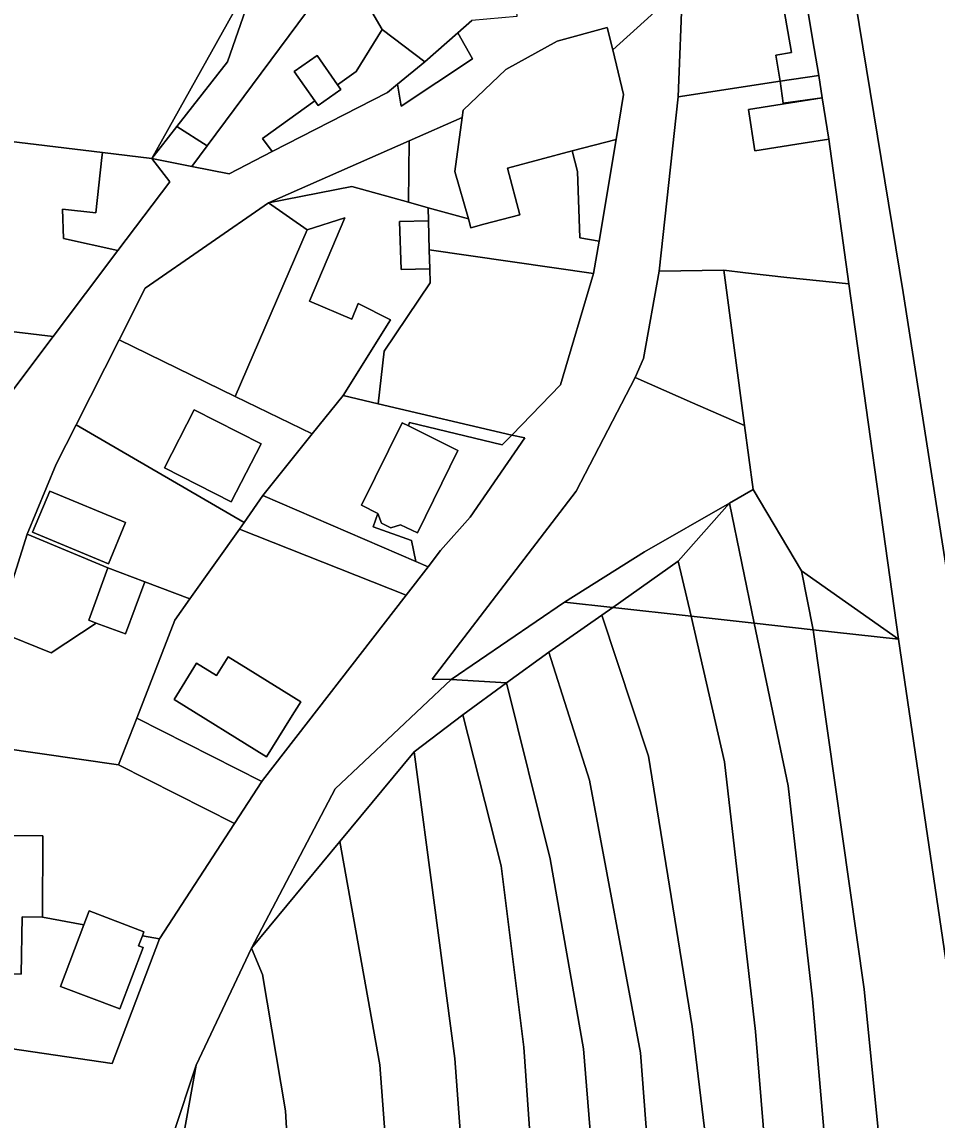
# Model space of a CAD drawing. Extents: x -502026 to -497664, y -1143484 to -1138019.
# Drawn here: x -498648.9 to -498516.2, y -1140885.3 to -1140726.1 of the extents above; entities that cross this region are included whole.
import ezdxf

# ---------------------------------------------------------------- set-up
doc = ezdxf.new("R2010")
doc.units = 0
for name, color, linetype in [('25', 7, 'Continuous'), ('37', 7, 'Continuous'), ('55', 7, 'Continuous'), ('7', 7, 'Continuous')]:
    doc.layers.add(name, color=color, linetype=linetype)

msp = doc.modelspace()

# ---------------------------------------------------------------- linework, layer by layer
at = {"layer": '25'}
for points in [[(-498579, -1140688.59), (-498578.03, -1140705.89), (-498578.27, -1140705.9), (-498581.37, -1140706.08), (-498583.99, -1140713.56), (-498583.91, -1140714.7), (-498590.11, -1140715.22), (-498589.49, -1140723.1), (-498577.91, -1140722.24), (-498577.37, -1140722.23), (-498577.09, -1140725.34), (-498583.65, -1140725.93), (-498585.66, -1140727.69), (-498590.47, -1140731.91), (-498596.64, -1140727.23), (-498602.32, -1140717.49), (-498608.67, -1140709.77), (-498608.24, -1140688.18), (-498595.45, -1140687.77)], [(-498596.64, -1140727.23), (-498600.42, -1140733.29), (-498603.12, -1140735.22), (-498606.09, -1140730.98), (-498609.39, -1140733.29), (-498606.39, -1140737.57), (-498614, -1140743.03), (-498612.57, -1140744.92), (-498618.83, -1140748.13), (-498624.23, -1140747.07), (-498622.03, -1140744.1), (-498602.32, -1140717.49)], [(-498622.03, -1140744.1), (-498624.23, -1140747.07), (-498630.06, -1140745.93), (-498626.42, -1140741.29)], [(-498565.19, -1140757.89), (-498567.99, -1140757.44), (-498568.3, -1140747.81), (-498569.09, -1140744.83), (-498562.73, -1140743.15)], [(-498630.06, -1140745.93), (-498627.43, -1140749.29), (-498634.95, -1140759.26), (-498642.86, -1140757.5), (-498643.01, -1140753.27), (-498638.14, -1140753.78), (-498637.3, -1140745.8), (-498637.21, -1140745.05)], [(-498607.53, -1140756.27), (-498617.98, -1140780.4), (-498634.79, -1140772.22), (-498631, -1140764.71), (-498613.13, -1140752.37)], [(-498602.28, -1140780.28), (-498606.79, -1140785.84), (-498617.98, -1140780.4), (-498607.53, -1140756.27), (-498602.05, -1140754.5), (-498607.19, -1140766.58), (-498601.05, -1140769.19), (-498600.1, -1140766.95), (-498595.45, -1140769.3)], [(-498565.98, -1140762.6), (-498570.78, -1140778.71), (-498577.86, -1140786.01), (-498597.2, -1140781.47), (-498596.34, -1140773.84), (-498589.68, -1140763.96), (-498589.74, -1140761.91), (-498589.81, -1140759.17)], [(-498528.95, -1140764.1), (-498521.77, -1140815.61), (-498535.84, -1140805.71), (-498542.83, -1140793.88), (-498544.08, -1140784.64), (-498547.12, -1140762.11), (-498543.94, -1140762.52), (-498537.97, -1140763.15)], [(-498617.98, -1140780.4), (-498606.79, -1140785.84), (-498613.95, -1140794.75), (-498616.65, -1140798.69), (-498641.02, -1140784.54), (-498634.79, -1140772.22)], [(-498544.08, -1140784.64), (-498542.83, -1140793.88), (-498546.29, -1140795.87), (-498558.59, -1140802.95), (-498570.21, -1140810.24), (-498586.65, -1140821.46), (-498589.38, -1140821.38), (-498568.52, -1140794.14), (-498559.97, -1140777.66), (-498551.64, -1140781.32)], [(-498597.2, -1140781.47), (-498577.86, -1140786.01), (-498579.25, -1140787.44), (-498592.66, -1140784.19), (-498592.84, -1140784.69), (-498593.75, -1140784.23), (-498599.64, -1140796.19), (-498597.26, -1140797.37), (-498597.96, -1140799.33), (-498592.38, -1140801.32), (-498591.78, -1140804.33), (-498613.95, -1140794.75), (-498606.79, -1140785.84), (-498602.28, -1140780.28)], [(-498614.21, -1140787.29), (-498623.91, -1140782.34), (-498628.2, -1140790.74), (-498618.54, -1140795.7)], [(-498616.65, -1140798.69), (-498617.32, -1140799.67), (-498624.51, -1140809.76), (-498631.05, -1140807.29), (-498636.44, -1140805.26), (-498648.12, -1140800.39), (-498643.91, -1140790.25), (-498641.02, -1140784.54)], [(-498633.84, -1140798.67), (-498644.84, -1140794.15), (-498647.36, -1140800.11), (-498636.33, -1140804.68)], [(-498591.78, -1140804.33), (-498589.99, -1140805.1), (-498593.17, -1140809.2), (-498617.32, -1140799.67), (-498616.65, -1140798.69), (-498613.95, -1140794.75)], [(-498593.17, -1140809.2), (-498614, -1140836.09), (-498614.08, -1140836.21), (-498632.23, -1140827.05), (-498626.7, -1140812.85), (-498624.51, -1140809.76), (-498617.32, -1140799.67)], [(-498624.51, -1140809.76), (-498626.7, -1140812.85), (-498632.23, -1140827.05), (-498634.87, -1140833.81), (-498657.75, -1140830.51), (-498652.59, -1140814.37), (-498644.65, -1140817.56), (-498638.09, -1140813.27), (-498633.84, -1140814.82), (-498631.05, -1140807.29)], [(-498616.09, -1140819.93), (-498618.98, -1140818.14), (-498620.67, -1140820.86), (-498623.56, -1140819.07), (-498626.82, -1140824.34), (-498613.39, -1140832.66), (-498609.91, -1140827.04), (-498608.44, -1140824.67)], [(-498614.08, -1140836.21), (-498618.06, -1140842.32), (-498634.87, -1140833.81), (-498632.23, -1140827.05)], [(-498634.87, -1140833.81), (-498618.06, -1140842.32), (-498628.95, -1140859.03), (-498631.4, -1140858.58), (-498631.19, -1140858.01), (-498639.12, -1140855), (-498639.89, -1140857.01), (-498645.88, -1140855.9), (-498645.84, -1140844.13), (-498659.61, -1140844.08), (-498657.75, -1140830.51)], [(-498645.88, -1140855.9), (-498639.89, -1140857.01), (-498643.29, -1140865.94), (-498634.68, -1140869.18), (-498631.31, -1140860.31), (-498631.97, -1140860.07), (-498631.4, -1140858.58), (-498628.95, -1140859.03), (-498635.81, -1140877.1), (-498653.91, -1140874.46), (-498658.71, -1140872.83), (-498658.71, -1140871.84), (-498652.52, -1140871.92), (-498652.47, -1140867.91), (-498651.95, -1140867.92), (-498651.86, -1140864.11), (-498648.97, -1140864.15), (-498648.86, -1140855.86)]]:
    msp.add_lwpolyline(points, close=True, dxfattribs=at)
at = {"layer": '37'}
msp.add_lwpolyline([(-498602.32, -1140717.49), (-498622.03, -1140744.1), (-498626.42, -1140741.29), (-498619.06, -1140731.91), (-498616.02, -1140723.18), (-498608.67, -1140709.77)], close=True, dxfattribs=at)
at = {"layer": '55'}
for points in [[(-498535.79, -1140719.63), (-498535.16, -1140723.08), (-498538.47, -1140723.64), (-498537.3, -1140730.56), (-498539.55, -1140730.94), (-498538.96, -1140734.44), (-498538.91, -1140734.73), (-498553.7, -1140736.98), (-498553.11, -1140721.01), (-498553.06, -1140719.57), (-498549.7, -1140719.6), (-498541.11, -1140719.62)], [(-498533.3, -1140733.87), (-498538.91, -1140734.73), (-498538.96, -1140734.44), (-498539.55, -1140730.94), (-498537.3, -1140730.56), (-498538.47, -1140723.64), (-498535.16, -1140723.08), (-498533.99, -1140730)], [(-498590.47, -1140731.91), (-498594.44, -1140735.17), (-498595.88, -1140736.35), (-498612.57, -1140744.92), (-498614, -1140743.03), (-498606.39, -1140737.57), (-498605.92, -1140738.24), (-498602.62, -1140735.93), (-498603.12, -1140735.22), (-498600.42, -1140733.29), (-498596.64, -1140727.23)], [(-498563.21, -1140730.16), (-498561.64, -1140736.64), (-498562.73, -1140743.15), (-498569.09, -1140744.83), (-498578.47, -1140747.32), (-498576.69, -1140754.08), (-498581.9, -1140755.46), (-498583.77, -1140755.96), (-498584.14, -1140754.66), (-498586.1, -1140747.79), (-498585.06, -1140740), (-498584.91, -1140738.9), (-498578.71, -1140733.02), (-498571.27, -1140728.89), (-498564, -1140726.92)], [(-498594.44, -1140735.17), (-498590.47, -1140731.91), (-498585.66, -1140727.69), (-498583.53, -1140731.46), (-498593.9, -1140738.34)], [(-498603.12, -1140735.22), (-498602.62, -1140735.93), (-498605.92, -1140738.24), (-498606.39, -1140737.57), (-498609.39, -1140733.29), (-498606.09, -1140730.98)], [(-498532.82, -1140737.12), (-498538.47, -1140737.88), (-498538.91, -1140734.73), (-498533.3, -1140733.87)], [(-498532.82, -1140737.12), (-498536.52, -1140737.7), (-498543.52, -1140738.8), (-498542.58, -1140744.8), (-498535.58, -1140743.7), (-498531.88, -1140743.12), (-498528.95, -1140764.1), (-498537.97, -1140763.15), (-498543.94, -1140762.52), (-498547.12, -1140762.11), (-498556.49, -1140762.25), (-498553.7, -1140736.98), (-498538.91, -1140734.73), (-498538.47, -1140737.88)], [(-498531.88, -1140743.12), (-498535.58, -1140743.7), (-498542.58, -1140744.8), (-498543.52, -1140738.8), (-498536.52, -1140737.7), (-498532.82, -1140737.12)], [(-498584.14, -1140754.66), (-498589.98, -1140753.05), (-498592.8, -1140752.26), (-498592.73, -1140743.38), (-498585.06, -1140740), (-498586.1, -1140747.79)], [(-498637.21, -1140745.05), (-498637.3, -1140745.8), (-498638.14, -1140753.78), (-498643.01, -1140753.27), (-498642.86, -1140757.5), (-498634.95, -1140759.26), (-498644.35, -1140771.71), (-498649.63, -1140771.08), (-498657.82, -1140770.1), (-498656.48, -1140758.88), (-498658.07, -1140758.69), (-498657.67, -1140742.59)], [(-498592.8, -1140752.26), (-498601.04, -1140749.96), (-498613.13, -1140752.37), (-498592.73, -1140743.38)], [(-498565.19, -1140757.89), (-498565.98, -1140762.6), (-498589.81, -1140759.17), (-498589.93, -1140754.95), (-498589.98, -1140753.05), (-498584.14, -1140754.66), (-498583.77, -1140755.96), (-498581.9, -1140755.46), (-498576.69, -1140754.08), (-498578.47, -1140747.32), (-498569.09, -1140744.83), (-498568.3, -1140747.81), (-498567.99, -1140757.44)], [(-498592.8, -1140752.26), (-498589.98, -1140753.05), (-498589.93, -1140754.95), (-498594.11, -1140755.07), (-498593.91, -1140762.03), (-498589.74, -1140761.91), (-498589.68, -1140763.96), (-498596.34, -1140773.84), (-498597.2, -1140781.47), (-498602.28, -1140780.28), (-498595.45, -1140769.3), (-498600.1, -1140766.95), (-498601.05, -1140769.19), (-498607.19, -1140766.58), (-498602.05, -1140754.5), (-498607.53, -1140756.27), (-498613.13, -1140752.37), (-498601.04, -1140749.96)], [(-498589.81, -1140759.17), (-498589.74, -1140761.91), (-498593.91, -1140762.03), (-498594.11, -1140755.07), (-498589.93, -1140754.95)], [(-498544.08, -1140784.64), (-498551.64, -1140781.32), (-498559.97, -1140777.66), (-498558.75, -1140774.89), (-498556.49, -1140762.25), (-498547.12, -1140762.11)], [(-498662.76, -1140769.41), (-498660.35, -1140769.79), (-498657.82, -1140770.1), (-498649.63, -1140771.08), (-498644.35, -1140771.71), (-498658.87, -1140790.95), (-498662.47, -1140791.26), (-498667.36, -1140775.41), (-498668.83, -1140768.46)], [(-498614.21, -1140787.29), (-498618.54, -1140795.7), (-498628.2, -1140790.74), (-498623.91, -1140782.34)], [(-498592.84, -1140784.69), (-498585.66, -1140788.25), (-498591.54, -1140800.2), (-498593.98, -1140799.01), (-498595.39, -1140799.46), (-498596.75, -1140798.77), (-498597.26, -1140797.37), (-498599.64, -1140796.19), (-498593.75, -1140784.23)], [(-498577.86, -1140786.01), (-498575.94, -1140786.43), (-498583.88, -1140797.92), (-498588.18, -1140802.76), (-498589.99, -1140805.1), (-498591.78, -1140804.33), (-498592.38, -1140801.32), (-498597.96, -1140799.33), (-498597.26, -1140797.37), (-498596.75, -1140798.77), (-498595.39, -1140799.46), (-498593.98, -1140799.01), (-498591.54, -1140800.2), (-498585.66, -1140788.25), (-498592.84, -1140784.69), (-498592.66, -1140784.19), (-498579.25, -1140787.44)], [(-498633.84, -1140798.67), (-498636.33, -1140804.68), (-498647.36, -1140800.11), (-498644.84, -1140794.15)], [(-498636.44, -1140805.26), (-498639.16, -1140812.85), (-498638.09, -1140813.27), (-498644.65, -1140817.56), (-498652.59, -1140814.37), (-498648.12, -1140800.39)], [(-498631.05, -1140807.29), (-498633.84, -1140814.82), (-498638.09, -1140813.27), (-498639.16, -1140812.85), (-498636.44, -1140805.26)], [(-498563.18, -1140811.02), (-498564.77, -1140812.12), (-498572.48, -1140817.47), (-498578.61, -1140821.94), (-498586.65, -1140821.46), (-498570.21, -1140810.24)], [(-498616.09, -1140819.93), (-498608.44, -1140824.67), (-498609.91, -1140827.04), (-498613.39, -1140832.66), (-498626.82, -1140824.34), (-498623.56, -1140819.07), (-498620.67, -1140820.86), (-498618.98, -1140818.14)], [(-498578.61, -1140821.94), (-498584.95, -1140826.56), (-498591.98, -1140831.92), (-498602.77, -1140844.93), (-498615.59, -1140860.37), (-498603.47, -1140837.28), (-498586.65, -1140821.46)], [(-498645.88, -1140855.9), (-498648.86, -1140855.86), (-498648.97, -1140864.15), (-498651.86, -1140864.11), (-498651.67, -1140855.46), (-498652.16, -1140855.45), (-498652.39, -1140851.47), (-498652.01, -1140851.47), (-498652.03, -1140850.85), (-498652.42, -1140850.86), (-498652.43, -1140850.7), (-498658.41, -1140850.87), (-498658.45, -1140855.25), (-498658.65, -1140867.78), (-498652.47, -1140867.91), (-498652.52, -1140871.92), (-498658.71, -1140871.84), (-498658.72, -1140868.76), (-498658.76, -1140855.73), (-498661.43, -1140855.69), (-498659.61, -1140844.08), (-498645.84, -1140844.13)], [(-498631.4, -1140858.58), (-498631.97, -1140860.07), (-498631.31, -1140860.31), (-498634.68, -1140869.18), (-498643.29, -1140865.94), (-498639.89, -1140857.01), (-498639.12, -1140855), (-498631.19, -1140858.01)], [(-498625.11, -1140905.85), (-498627.79, -1140902.2), (-498630.29, -1140897.47), (-498623.59, -1140877.34), (-498626.43, -1140892.95)]]:
    msp.add_lwpolyline(points, close=True, dxfattribs=at)
for points in [[(-498653.91, -1140874.46), (-498635.81, -1140877.1), (-498628.95, -1140859.03), (-498618.06, -1140842.32), (-498614.08, -1140836.21), (-498614, -1140836.09), (-498593.17, -1140809.2), (-498589.99, -1140805.1), (-498588.18, -1140802.76), (-498583.88, -1140797.92), (-498575.94, -1140786.43), (-498577.86, -1140786.01), (-498570.78, -1140778.71), (-498565.98, -1140762.6), (-498565.19, -1140757.89), (-498562.73, -1140743.15), (-498561.64, -1140736.64), (-498563.21, -1140730.16), (-498553.11, -1140721.01), (-498553.7, -1140736.98), (-498556.49, -1140762.25), (-498558.75, -1140774.89), (-498559.97, -1140777.66), (-498568.52, -1140794.14), (-498589.38, -1140821.38), (-498586.65, -1140821.46), (-498603.47, -1140837.28), (-498615.59, -1140860.37), (-498623.59, -1140877.34), (-498630.29, -1140897.47)], [(-498553.11, -1140721.01), (-498563.21, -1140730.16), (-498564, -1140726.92), (-498571.27, -1140728.89), (-498578.71, -1140733.02), (-498584.91, -1140738.9), (-498585.06, -1140740), (-498592.73, -1140743.38), (-498613.13, -1140752.37), (-498631, -1140764.71), (-498634.79, -1140772.22), (-498641.02, -1140784.54), (-498643.91, -1140790.25), (-498648.12, -1140800.39), (-498652.59, -1140814.37)], [(-498658.87, -1140790.95), (-498644.35, -1140771.71), (-498634.95, -1140759.26), (-498627.43, -1140749.29), (-498630.06, -1140745.93), (-498624.23, -1140747.07), (-498618.83, -1140748.13), (-498612.57, -1140744.92), (-498595.88, -1140736.35), (-498594.44, -1140735.17), (-498593.9, -1140738.34), (-498583.53, -1140731.46), (-498585.66, -1140727.69), (-498583.65, -1140725.93)]]:
    msp.add_lwpolyline(points, dxfattribs=at)
at = {"layer": '7'}
for points in [[(-498476.59, -1140891.61), (-498504.31, -1140879.35), (-498505.74, -1140863.6), (-498521.1, -1140765.33), (-498539.74, -1140651.72), (-498518.24, -1140637.54), (-498497.99, -1140756.3), (-498477.9, -1140874.36)], [(-498504.31, -1140879.35), (-498512.93, -1140875.54), (-498521.77, -1140815.61), (-498528.95, -1140764.1), (-498531.88, -1140743.12), (-498532.82, -1140737.12), (-498533.3, -1140733.87), (-498533.99, -1140730), (-498535.16, -1140723.08), (-498535.79, -1140719.63), (-498540.83, -1140692.1), (-498547.31, -1140656.71), (-498539.74, -1140651.72), (-498521.1, -1140765.33), (-498505.74, -1140863.6)], [(-498608.67, -1140709.77), (-498615.02, -1140719), (-498630.06, -1140745.93), (-498637.21, -1140745.05), (-498657.67, -1140742.59), (-498658.66, -1140742.47), (-498668.65, -1140741.13), (-498674.77, -1140740.31), (-498679.79, -1140709.5), (-498680.35, -1140701.7)], [(-498626.42, -1140741.29), (-498630.06, -1140745.93), (-498615.02, -1140719), (-498608.67, -1140709.77), (-498616.02, -1140723.18), (-498619.06, -1140731.91)], [(-498535.84, -1140805.71), (-498534.12, -1140814.24), (-498542.68, -1140813.29), (-498546.29, -1140795.87), (-498542.83, -1140793.88)], [(-498553.71, -1140804.28), (-498563.18, -1140811.02), (-498570.21, -1140810.24), (-498558.59, -1140802.95), (-498546.29, -1140795.87)], [(-498542.68, -1140813.29), (-498551.82, -1140812.28), (-498553.71, -1140804.28), (-498546.29, -1140795.87)], [(-498551.82, -1140812.28), (-498563.18, -1140811.02), (-498553.71, -1140804.28)], [(-498521.77, -1140815.61), (-498534.12, -1140814.24), (-498535.84, -1140805.71)], [(-498551.82, -1140812.28), (-498547.02, -1140833.37), (-498542.51, -1140872.49), (-498538.38, -1140922.46), (-498537.63, -1140952.35), (-498534.63, -1141035.3), (-498536.88, -1141066.27), (-498536.71, -1141102.76), (-498545.15, -1141104.99), (-498543.31, -1141020.27), (-498543.98, -1140967.32), (-498547.04, -1140910.1), (-498551.67, -1140871.77), (-498558.02, -1140832.55), (-498564.77, -1140812.12), (-498563.18, -1140811.02)], [(-498545.15, -1141104.99), (-498554.66, -1141108.83), (-498554, -1141064.83), (-498551.96, -1141027.15), (-498553.3, -1140953.34), (-498559.17, -1140875.54), (-498566.57, -1140836.05), (-498572.48, -1140817.47), (-498564.77, -1140812.12), (-498558.02, -1140832.55), (-498551.67, -1140871.77), (-498547.04, -1140910.1), (-498543.98, -1140967.32), (-498543.31, -1141020.27)], [(-498542.68, -1140813.29), (-498537.79, -1140836.88), (-498534.25, -1140867.73), (-498526.99, -1140951.26), (-498526.49, -1140995.96), (-498525.37, -1141031.9), (-498527.76, -1141065.6), (-498528.28, -1141100.54), (-498536.71, -1141102.76), (-498536.88, -1141066.27), (-498534.63, -1141035.3), (-498537.63, -1140952.35), (-498538.38, -1140922.46), (-498542.51, -1140872.49), (-498547.02, -1140833.37), (-498551.82, -1140812.28)], [(-498534.12, -1140814.24), (-498526.74, -1140866.33), (-498518.76, -1140946.47), (-498518.42, -1140958.69), (-498516.85, -1141014.94), (-498520.46, -1141101.35), (-498528.28, -1141100.54), (-498527.76, -1141065.6), (-498525.37, -1141031.9), (-498526.49, -1140995.96), (-498526.99, -1140951.26), (-498534.25, -1140867.73), (-498537.79, -1140836.88), (-498542.68, -1140813.29)], [(-498521.77, -1140815.61), (-498512.93, -1140875.54), (-498512.89, -1140875.83), (-498506, -1140957.52), (-498518.42, -1140958.69), (-498518.76, -1140946.47), (-498526.74, -1140866.33), (-498534.12, -1140814.24)], [(-498554.66, -1141108.83), (-498554.44, -1141122.7), (-498560.68, -1141134), (-498562.64, -1141123.19), (-498562.52, -1141074.96), (-498559.66, -1141033.29), (-498561.56, -1140947.59), (-498567.44, -1140875), (-498572.29, -1140847.44), (-498578.61, -1140821.94), (-498572.48, -1140817.47), (-498566.57, -1140836.05), (-498559.17, -1140875.54), (-498553.3, -1140953.34), (-498551.96, -1141027.15), (-498554, -1141064.83)], [(-498562.64, -1141123.19), (-498569.72, -1141107.01), (-498570.89, -1141105.33), (-498567.98, -1141034.03), (-498568.74, -1140980.16), (-498576.08, -1140874.76), (-498579.4, -1140848.45), (-498584.95, -1140826.56), (-498578.61, -1140821.94), (-498572.29, -1140847.44), (-498567.44, -1140875), (-498561.56, -1140947.59), (-498559.66, -1141033.29), (-498562.52, -1141074.96)], [(-498570.89, -1141105.33), (-498580.66, -1141091.26), (-498577.42, -1141022.54), (-498581, -1140945.86), (-498586.11, -1140876.38), (-498591.98, -1140831.92), (-498584.95, -1140826.56), (-498579.4, -1140848.45), (-498576.08, -1140874.76), (-498568.74, -1140980.16), (-498567.98, -1141034.03)], [(-498580.66, -1141091.26), (-498592.62, -1141079.52), (-498588.91, -1141028.41), (-498590.57, -1140963.15), (-498596.96, -1140877.28), (-498602.77, -1140844.93), (-498591.98, -1140831.92), (-498586.11, -1140876.38), (-498581, -1140945.86), (-498577.42, -1141022.54)], [(-498592.62, -1141079.52), (-498596.36, -1141075.85), (-498591.84, -1141020.51), (-498593.03, -1141002.99), (-498604.25, -1141003.89), (-498604.45, -1140999.79), (-498605.35, -1140971.79), (-498606.08, -1140963.62), (-498608.36, -1140923.04), (-498608.57, -1140920.45), (-498610.68, -1140883.95), (-498614.01, -1140864.21), (-498615.59, -1140860.37), (-498602.77, -1140844.93), (-498596.96, -1140877.28), (-498590.57, -1140963.15), (-498588.91, -1141028.41)], [(-498608.57, -1140920.45), (-498620.62, -1140921.17), (-498621.1, -1140911.29), (-498625.11, -1140905.85), (-498626.43, -1140892.95), (-498623.59, -1140877.34), (-498615.59, -1140860.37), (-498614.01, -1140864.21), (-498610.68, -1140883.95)]]:
    msp.add_lwpolyline(points, close=True, dxfattribs=at)

doc.saveas('drawing.dxf')
